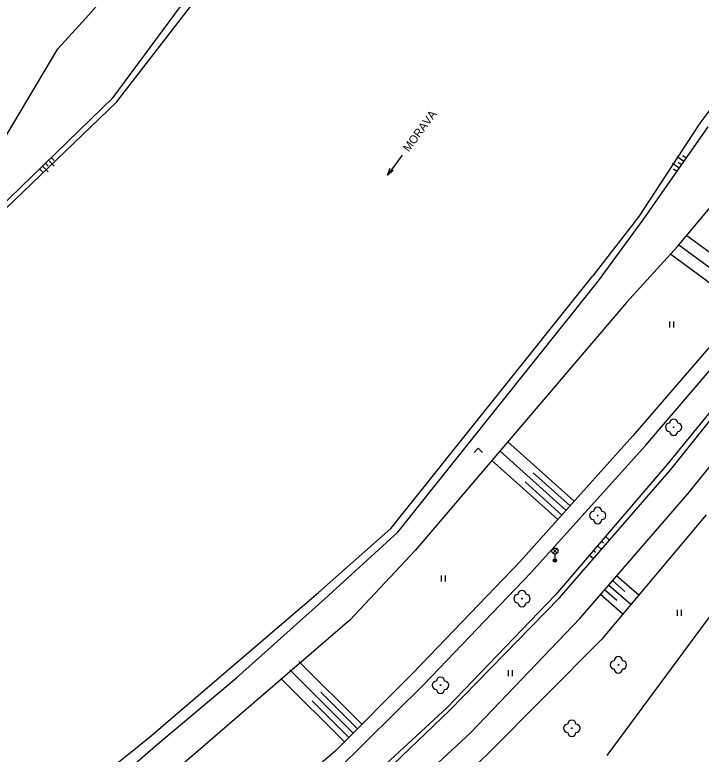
# Model space of a CAD drawing. Extents: x -539515 to -538098, y -1182060 to -1180157.
# Drawn here: x -538639.2 to -538555.7, y -1180964.4 to -1180874.5 of the extents above; entities that cross this region are included whole.
import ezdxf

# ---------------------------------------------------------------- set-up
doc = ezdxf.new("R2010")
doc.units = 0
for name, color, linetype in [('Vrstva 11', 7, 'Continuous'), ('Vrstva 14', 7, 'Continuous'), ('Vrstva 15', 7, 'Continuous'), ('Vrstva 22', 7, 'Continuous'), ('Vrstva 33', 7, 'Continuous'), ('Vrstva 36', 7, 'Continuous'), ('Vrstva 45', 7, 'Continuous'), ('Vrstva 7', 7, 'Continuous')]:
    doc.layers.add(name, color=color, linetype=linetype)

msp = doc.modelspace()

# ---------------------------------------------------------------- linework, layer by layer
at = {"layer": 'Vrstva 11'}
for p, q in [((-538551.394, -1180911), (-538564.01, -1180925.687)), ((-538562.458, -1180926.793), (-538549.742, -1180911.937)), ((-538564.01, -1180925.687), (-538577.764, -1180941.009)), ((-538576.465, -1180942.368), (-538562.458, -1180926.793)), ((-538577.764, -1180941.009), (-538590.803, -1180954.56)), ((-538589.45, -1180955.93), (-538576.465, -1180942.368)), ((-538590.803, -1180954.56), (-538600.254, -1180964.027)), ((-538600.034, -1180966.383), (-538589.45, -1180955.93)), ((-538600.254, -1180964.027), (-538621.407, -1180982.395))]:
    msp.add_line(p, q, dxfattribs=at)
at = {"layer": 'Vrstva 14'}
for p, q in [((-538627.25, -1180884.51), (-538612.11, -1180864.05)), ((-538538.63, -1180864.16), (-538555.86, -1180887.65)), ((-538626.83, -1180885.08), (-538610.85, -1180864.41)), ((-538630.594, -1180874.862), (-538627.249, -1180871.061)), ((-538634, -1180878.61), (-538630.594, -1180874.862)), ((-538640.37, -1180889.32), (-538634, -1180878.61)), ((-538643.05, -1180899.82), (-538627.25, -1180884.51)), ((-538642.83, -1180900.43), (-538626.83, -1180885.08)), ((-538555.86, -1180887.65), (-538563.31, -1180898.98)), ((-538562.78, -1180899.38), (-538554.87, -1180888.08)), ((-538558.59, -1180902.66), (-538548.708, -1180890.821)), ((-538563.31, -1180898.98), (-538568.91, -1180906.2)), ((-538568.2, -1180906.8), (-538562.78, -1180899.38)), ((-538564.79, -1180909.46), (-538558.59, -1180902.66)), ((-538547.501, -1180913.961), (-538559.874, -1180929.199)), ((-538559.384, -1180929.788), (-538547.106, -1180914.319)), ((-538557.315, -1180932.735), (-538544.294, -1180916.418)), ((-538559.874, -1180929.199), (-538573.433, -1180945.004)), ((-538572.94, -1180945.385), (-538559.384, -1180929.788)), ((-538570.449, -1180947.854), (-538557.315, -1180932.735)), ((-538555.082, -1180935.273), (-538567.827, -1180950.456)), ((-538573.433, -1180945.004), (-538586.631, -1180958.719)), ((-538586.324, -1180959.095), (-538572.94, -1180945.385)), ((-538583.794, -1180961.821), (-538570.449, -1180947.854)), ((-538567.827, -1180950.456), (-538581.688, -1180964.409)), ((-538586.631, -1180958.719), (-538600.005, -1180971.089)), ((-538599.906, -1180972.086), (-538586.324, -1180959.095)), ((-538599.229, -1180976.135), (-538583.794, -1180961.821)), ((-538581.688, -1180964.409), (-538595.209, -1180976.95))]:
    msp.add_line(p, q, dxfattribs=at)
for points in [[(-538593.46, -1180936.95), (-538568.91, -1180906.2)], [(-538592.63, -1180937.41), (-538568.2, -1180906.8)], [(-538564.79, -1180909.46), (-538590.51, -1180939.63)], [(-538602.25, -1180944.75), (-538593.46, -1180936.95)], [(-538601.48, -1180945.52), (-538592.63, -1180937.41)], [(-538590.51, -1180939.63), (-538598.46, -1180948.11)], [(-538622.82, -1180962.35), (-538602.25, -1180944.75)], [(-538612.23, -1180955.11), (-538601.48, -1180945.52)], [(-538598.46, -1180948.11), (-538619.55, -1180966.27)], [(-538622.12, -1180963.38), (-538612.23, -1180955.11)], [(-538639.92, -1180976.07), (-538622.82, -1180962.35)], [(-538638.77, -1180977.92), (-538622.12, -1180963.38)]]:
    msp.add_lwpolyline(points, dxfattribs=at)
at = {"layer": 'Vrstva 15'}
for p, q in [((-538635.138, -1180892.154), (-538634.442, -1180892.872)), ((-538634.779, -1180891.806), (-538634.431, -1180892.165)), ((-538557.821, -1180892.295), (-538558.64, -1180891.722)), ((-538557.535, -1180891.886), (-538557.944, -1180891.599)), ((-538635.856, -1180892.85), (-538635.16, -1180893.568)), ((-538635.497, -1180892.502), (-538635.149, -1180892.861)), ((-538558.395, -1180893.115), (-538559.214, -1180892.541)), ((-538558.108, -1180892.705), (-538558.518, -1180892.418)), ((-538636.215, -1180893.198), (-538635.867, -1180893.557)), ((-538558.681, -1180893.524), (-538559.091, -1180893.237)), ((-538557.449, -1180901.293), (-538548.892, -1180907.613)), ((-538558.412, -1180902.446), (-538549.783, -1180908.82)), ((-538559.393, -1180903.586), (-538550.675, -1180910.026)), ((-538579.222, -1180926.392), (-538571.149, -1180933.639)), ((-538580.218, -1180927.514), (-538572.151, -1180934.756)), ((-538581.213, -1180928.636), (-538573.153, -1180935.872)), ((-538576.141, -1180930.166), (-538571.65, -1180934.198)), ((-538577.143, -1180931.282), (-538572.652, -1180935.314)), ((-538566.848, -1180938.376), (-538567.366, -1180937.932)), ((-538567.574, -1180938.741), (-538567.854, -1180938.501)), ((-538568.551, -1180939.879), (-538568.831, -1180939.64)), ((-538567.832, -1180939.508), (-538568.343, -1180939.07)), ((-538568.816, -1180940.64), (-538569.319, -1180940.209)), ((-538564.983, -1180944.595), (-538566.485, -1180943.291)), ((-538563.3, -1180945.063), (-538565.993, -1180942.724)), ((-538564.265, -1180946.212), (-538566.977, -1180943.857)), ((-538565.229, -1180947.362), (-538567.96, -1180944.989)), ((-538565.967, -1180945.727), (-538567.468, -1180944.423)), ((-538604.655, -1180953.135), (-538597.005, -1180960.772)), ((-538605.754, -1180954.157), (-538598.064, -1180961.834)), ((-538606.853, -1180955.179), (-538599.124, -1180962.895)), ((-538601.995, -1180956.85), (-538597.535, -1180961.303)), ((-538603.054, -1180957.912), (-538598.594, -1180962.365))]:
    msp.add_line(p, q, dxfattribs=at)
at = {"layer": 'Vrstva 22'}
for centre in [(-538559.06, -1180924.63), (-538568.3, -1180935.37), (-538577.51, -1180945.48), (-538565.782, -1180953.542), (-538587.43, -1180956.02), (-538571.448, -1180961.251)]:
    msp.add_circle(centre, 0.05, dxfattribs=at)
for centre, start, end in [((-538559.06, -1180924.13), 0, 180), ((-538559.56, -1180924.63), 90, 270), ((-538558.56, -1180924.63), 270, 90), ((-538559.06, -1180925.13), 180, 0), ((-538568.3, -1180934.87), 0, 180), ((-538568.8, -1180935.37), 90, 270), ((-538567.8, -1180935.37), 270, 90), ((-538568.3, -1180935.87), 180, 0), ((-538578.01, -1180945.48), 90, 270), ((-538577.51, -1180944.98), 0, 180), ((-538577.01, -1180945.48), 270, 90), ((-538577.51, -1180945.98), 180, 0), ((-538566.282, -1180953.542), 90, 270), ((-538565.782, -1180953.042), 0, 180), ((-538565.282, -1180953.542), 270, 90), ((-538565.782, -1180954.042), 180, 0), ((-538587.43, -1180955.52), 0, 180), ((-538587.93, -1180956.02), 90, 270), ((-538586.93, -1180956.02), 270, 90), ((-538587.43, -1180956.52), 180, 0), ((-538571.448, -1180960.751), 0, 180), ((-538571.948, -1180961.251), 90, 270), ((-538570.948, -1180961.251), 270, 90), ((-538571.448, -1180961.751), 180, 0)]:
    msp.add_arc(centre, 0.5, start, end, dxfattribs=at)
at = {"layer": 'Vrstva 33'}
for p, q in [((-538573.775, -1180939.97), (-538573.245, -1180939.44)), ((-538573.775, -1180939.44), (-538573.245, -1180939.97)), ((-538573.51, -1180940.08), (-538573.51, -1180940.83))]:
    msp.add_line(p, q, dxfattribs=at)
for centre, radius in [((-538573.51, -1180939.705), 0.375), ((-538573.51, -1180940.83), 0.2), ((-538573.51, -1180940.83), 0.145), ((-538573.51, -1180940.83), 0.0876)]:
    msp.add_circle(centre, radius, dxfattribs=at)
at = {"layer": 'Vrstva 36'}
for p, q in [((-538559.53, -1180912.515), (-538559.53, -1180911.765)), ((-538559.03, -1180912.515), (-538559.03, -1180911.765)), ((-538587.3, -1180943.398), (-538587.3, -1180942.648)), ((-538586.8, -1180943.398), (-538586.8, -1180942.648)), ((-538558.602, -1180947.594), (-538558.602, -1180946.844)), ((-538558.102, -1180947.594), (-538558.102, -1180946.844)), ((-538579.159, -1180954.915), (-538579.159, -1180954.165)), ((-538578.659, -1180954.915), (-538578.659, -1180954.165))]:
    msp.add_line(p, q, dxfattribs=at)
msp.add_lwpolyline([(-538583.328, -1180927.695), (-538582.828, -1180927.195), (-538582.328, -1180927.695)], dxfattribs=at)
at = {"layer": 'Vrstva 45'}
msp.add_line((-538592.09, -1180891.545), (-538593.871, -1180893.959), dxfattribs=at)
msp.add_lwpolyline([(-538593.166, -1180893.39), (-538593.871, -1180893.959), (-538593.536, -1180893.117)], dxfattribs=at)
at = {"layer": 'Vrstva 7'}
msp.add_line((-538567.16, -1180964.55), (-538545.77, -1180935.65), dxfattribs=at)

# ---------------------------------------------------------------- texts
at = {"layer": 'Vrstva 45'}
msp.add_text('MORAVA', height=1, rotation=53.59219, dxfattribs=at).set_placement((-538591.275, -1180891.204))

doc.saveas('drawing.dxf')
